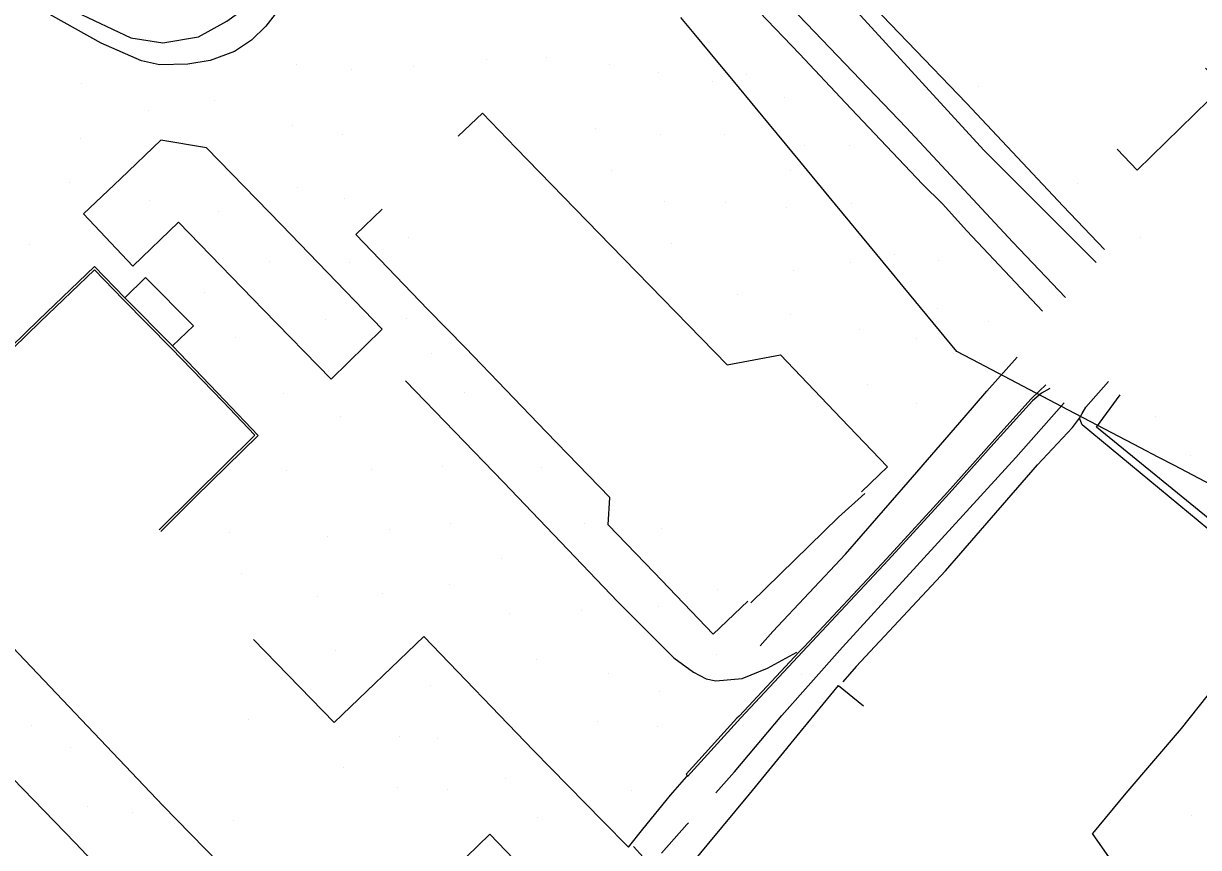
# Model space of a CAD drawing. Extents: x 1497074 to 1501343, y 481943 to 486114.
# Drawn here: x 1497875.9 to 1498138.1, y 483866.3 to 484050.2 of the extents above; entities that cross this region are included whole.
import ezdxf

# ---------------------------------------------------------------- set-up
doc = ezdxf.new("R2010")
doc.units = 0
for name, color, linetype in [('PH Exist DTM Boundary', 7, 'Continuous'), ('PH Exist DTM Breakline', 7, 'Continuous'), ('PH Exist DTM Point', 7, 'Continuous')]:
    doc.layers.add(name, color=color, linetype=linetype)

msp = doc.modelspace()

# ---------------------------------------------------------------- linework, layer by layer
at = {"layer": 'PH Exist DTM Boundary'}
msp.add_lwpolyline([(1498149.09, 483942.88), (1498132.69, 483951.49), (1498129.09, 483953.38), (1498125.11, 483955.48), (1498109.09, 483963.89), (1498094.61, 483971.49), (1498089.09, 483974.39), (1498084.14, 483976.99), (1498084.14, 483976.99), (1498072.16, 483991.49), (1498069.09, 483995.21), (1498055.64, 484011.49), (1498049.09, 484019.42), (1498039.12, 484031.49), (1498034.58, 484036.99), (1498029.09, 484043.64), (1498025.54, 484047.94), (1498022.6, 484051.49)], dxfattribs=at)
at = {"layer": 'PH Exist DTM Breakline'}
for points in [[(1498117.12, 483999.76), (1498107.84, 484009.42), (1498086.33, 484032.36), (1498059.97, 484059.8), (1498035.71, 484085.85), (1498010.41, 484112.43), (1497986.03, 484138.86), (1497977.73, 484147.74), (1497985.85, 484155.53)], [(1498115.21, 483996.81), (1498090.2, 484021.88), (1498061.81, 484052.82), (1498038.2, 484078.17), (1498014.54, 484103.98), (1497992.56, 484127.41), (1497974.64, 484146.89), (1497969.59, 484152.24), (1497966.87, 484154.81)], [(1497846.61, 484072.58), (1497848.97, 484070.94), (1497857.18, 484066.7), (1497871.19, 484060.85), (1497887.57, 484052.77), (1497899.87, 484046.99), (1497906.97, 484045.85), (1497914.94, 484047.19), (1497921.31, 484050.65), (1497926.06, 484054.09), (1497926.98, 484055.45), (1497929.18, 484060.1), (1497930.5, 484068.09), (1497929.11, 484075.44), (1497926.12, 484084.29), (1497923.52, 484090.91), (1497920.34, 484097.34), (1497916.97, 484102.31), (1497911.71, 484107.54), (1497905.97, 484111.55), (1497899.58, 484114.2)], [(1498010.41, 484092.41), (1498026.55, 484075.26), (1498052.38, 484048.33), (1498072.87, 484026.93), (1498096.61, 484001.37), (1498108.39, 483988.99)], [(1498103.22, 483985.94), (1498086.39, 484003.92), (1498080.91, 484009.92), (1498076.51, 484014.29), (1498067.1, 484024.23), (1498059.29, 484032.47), (1498049.04, 484043.41), (1498040.04, 484052.79), (1498032.6, 484061.36), (1498026.71, 484068.21), (1498014.66, 484081.28)], [(1497933.63, 484054.27), (1497930, 484049.54), (1497926.76, 484046.41), (1497922.98, 484043.89), (1497917.58, 484041.89), (1497912.57, 484041.05), (1497906.25, 484040.91), (1497902.22, 484041.83), (1497893.25, 484045.8), (1497879.28, 484053.61)], [(1498119.89, 484022.1), (1498124.37, 484017.42), (1498143.57, 484036.16), (1498139.59, 484040.22)], [(1497972.88, 484025.05), (1497978.33, 484030.17), (1497985.72, 484022.42)], [(1497900.34, 483996.01), (1497910.52, 484005.8), (1497929.46, 483986.29), (1497944.55, 483970.78), (1497955.97, 483981.93), (1497933.48, 484005.21), (1497916.73, 484022.41), (1497906.55, 484024.09), (1497897.52, 484015.52), (1497889.32, 484007.7), (1497900.34, 483996.01)], [(1497985.72, 484022.42), (1498006.94, 484000.58), (1498032.88, 483974.01), (1498044.78, 483976.23), (1498058.35, 483962.03), (1498068.65, 483951.25), (1498062.87, 483945.66)], [(1497966.13, 483986.37), (1497950.07, 484003.09), (1497955.95, 484008.71)], [(1497898.52, 483988.95), (1497891.73, 483995.9), (1497879.25, 483983.93), (1497870.11, 483975.1)], [(1497898.16, 483988.6), (1497891.72, 483995.19), (1497879.6, 483983.57), (1497870.46, 483974.74)], [(1497898.52, 483988.95), (1497903.13, 483993.49), (1497913.81, 483982.69), (1497909.19, 483978.21)], [(1497898.16, 483988.6), (1497908.94, 483977.65)], [(1497898.52, 483988.95), (1497909.19, 483978.21)], [(1498037.55, 483921.25), (1498029.8, 483913.91), (1498016.62, 483927.64), (1498006.32, 483938.28), (1498006.7, 483944.36), (1497992.53, 483959.05), (1497974.54, 483977.78), (1497966.13, 483986.37)], [(1497908.94, 483977.65), (1497920.4, 483965.78), (1497927.55, 483958.26), (1497913.9, 483944.8), (1497906.17, 483937.17)], [(1497909.19, 483978.21), (1497920.76, 483966.13), (1497928.25, 483958.25), (1497914.25, 483944.44), (1497906.52, 483936.81)], [(1497795.18, 483976.47), (1497797.64, 483966.43), (1497799.59, 483961.38), (1497803.62, 483955.3), (1497813.72, 483943.95), (1497826.98, 483929.39), (1497841.86, 483913.63), (1497858.06, 483897.16), (1497873.45, 483881.72), (1497887.55, 483867.27), (1497893.7, 483860.73)], [(1498040.24, 483911.31), (1498043.09, 483914.47), (1498059.28, 483931.77), (1498073.31, 483947.79), (1498085.8, 483962.23), (1498090.83, 483968.1), (1498097.6, 483975.71)], [(1497907, 483875.62), (1497862.24, 483922.75), (1497848.71, 483937.07), (1497816.72, 483969.9)], [(1497961.17, 483970.45), (1497983, 483947.8), (1498008.49, 483921.11), (1498020.97, 483908.58), (1498025.4, 483905.38), (1498028.21, 483903.92), (1498030.4, 483903.46)], [(1498104.02, 483969.52), (1498102.59, 483968.17), (1498100.67, 483966.34), (1498092.04, 483956.74), (1498082.06, 483945.58), (1498068.44, 483930.69), (1498050.05, 483911.08), (1498048.98, 483909.91), (1498035.61, 483895.58), (1498035.06, 483895.13), (1498023.76, 483882.61)], [(1498162.5, 483943.45), (1498180.91, 483923.67), (1498192.98, 483910.68), (1498196.62, 483906.6), (1498192.76, 483901.91), (1498189.53, 483897.98), (1498188.25, 483896.93), (1498187.45, 483897.53), (1498181.98, 483902.23), (1498166.41, 483915.35), (1498154.61, 483925.2), (1498140.16, 483937.41), (1498112.08, 483960.63), (1498111.53, 483962.1), (1498112.11, 483963.15), (1498112.91, 483964.55), (1498118, 483970.3)], [(1498104.89, 483968.74), (1498103.03, 483967.68), (1498101.02, 483965.98), (1498092.41, 483956.41), (1498082.43, 483945.24), (1498068.81, 483930.36), (1498035.98, 483895.24), (1498024.07, 483882.12)], [(1498183.56, 483903.42), (1498177.86, 483908.12), (1498146.27, 483934.87), (1498115.33, 483960.09), (1498120.61, 483967.27)], [(1498030.37, 483878.47), (1498034.55, 483883.19), (1498045.11, 483895.74), (1498058.61, 483910.96), (1498097.3, 483953.27), (1498108.08, 483965.5)], [(1498061.71, 483906.63), (1498081.63, 483928.01), (1498102.17, 483951.69), (1498109.93, 483959.98), (1498111.53, 483962.1)], [(1498038.17, 483920.89), (1498057.77, 483940.01), (1498063.58, 483945.26)], [(1497927.21, 483912.67), (1497945.23, 483894.14), (1497965.22, 483913.33), (1497989.71, 483887.95), (1498005.2, 483872.12), (1498010.89, 483866.38)], [(1498149.69, 483912.29), (1498134.19, 483892.86), (1498121.81, 483878.4), (1498114.41, 483869.43)], [(1498030.4, 483903.46), (1498036.23, 483903.96), (1498041.93, 483906.3), (1498048.48, 483909.85)], [(1498061.71, 483906.63), (1498058.7, 483903.22)], [(1498015.8, 483861.38), (1498016.35, 483861.84), (1498017.25, 483861.76), (1498018.67, 483860.68), (1498021.35, 483858.27), (1498028.46, 483866.8), (1498037.85, 483878.16), (1498049.18, 483892.01), (1498057.75, 483902.41), (1498063.3, 483897.92)], [(1498023.76, 483882.61), (1498024.07, 483882.12)], [(1498010.89, 483866.38), (1498014.12, 483870.33), (1498020.27, 483877.94), (1498023.92, 483882.1)], [(1497996.32, 483852.15), (1497990.7, 483857.99), (1497979.98, 483869.26), (1497961.64, 483851.49), (1497945.36, 483836.03), (1497929.01, 483853.13), (1497907, 483875.62)], [(1498018.25, 483865.01), (1498023.93, 483871.42), (1498024.29, 483871.81)], [(1498052.7, 483779.75), (1498065.23, 483794.66), (1498079.87, 483812.16), (1498091.56, 483825.71), (1498102.94, 483838.81), (1498119.45, 483858.51), (1498120.28, 483861.01), (1498114.41, 483869.43)], [(1498012, 483866.47), (1498014.15, 483864.11), (1498015.54, 483862.38)]]:
    msp.add_lwpolyline(points, dxfattribs=at)
at = {"layer": 'PH Exist DTM Point'}
for p, q in [((1497992.63, 484042.48), (1497992.63, 484042.48)), ((1497936.79, 484040.9), (1497936.79, 484040.9)), ((1497949.07, 484039.99), (1497949.07, 484039.99)), ((1497963.02, 484040.6), (1497963.02, 484040.6)), ((1497979.22, 484042.1), (1497979.22, 484042.1)), ((1498006.66, 484041.03), (1498006.66, 484041.03)), ((1498017.53, 484039.23), (1498017.53, 484039.23)), ((1498029.63, 484037.15), (1498029.63, 484037.15)), ((1498037.24, 484038.68), (1498037.24, 484038.68)), ((1497888.85, 484036.74), (1497888.85, 484036.74)), ((1498088.97, 484036.19), (1498088.97, 484036.19)), ((1497918.48, 484032.97), (1497918.48, 484032.97)), ((1498045.72, 484033.55), (1498045.72, 484033.55)), ((1497903.86, 484030.85), (1497903.86, 484030.85)), ((1497936.03, 484027.5), (1497936.03, 484027.5)), ((1498003.56, 484026.7), (1498003.56, 484026.7)), ((1497888.66, 484024.59), (1497888.66, 484024.59)), ((1497947.15, 484025.44), (1497947.15, 484025.44)), ((1498018.01, 484025.28), (1498018.01, 484025.28)), ((1498032.41, 484025.34), (1498032.41, 484025.34)), ((1498050.08, 484022.98), (1498050.08, 484022.98)), ((1498060.27, 484022.83), (1498060.27, 484022.83)), ((1498097.07, 484022.58), (1498097.07, 484022.58)), ((1498007.15, 484017.33), (1498007.15, 484017.33)), ((1498047.03, 484017.32), (1498047.03, 484017.32)), ((1497886.17, 484014.69), (1497886.17, 484014.69)), ((1497937.07, 484013.63), (1497937.07, 484013.63)), ((1498111.11, 484014.53), (1498111.11, 484014.53)), ((1497904.03, 484010.74), (1497904.03, 484010.74)), ((1497947.54, 484011.01), (1497947.54, 484011.01)), ((1497919.41, 484008.25), (1497919.41, 484008.25)), ((1498018.82, 484010.52), (1498018.82, 484010.52)), ((1498032.42, 484010.18), (1498032.42, 484010.18)), ((1498046.15, 484009.09), (1498046.15, 484009.09)), ((1498060.71, 484009.97), (1498060.71, 484009.97)), ((1497877.35, 484000.74), (1497877.35, 484000.74)), ((1497961.83, 484002.46), (1497961.83, 484002.46)), ((1498020.43, 484000.97), (1498020.43, 484000.97)), ((1498125.14, 484002.3), (1498125.14, 484002.3)), ((1498070.16, 483998.62), (1498070.16, 483998.62)), ((1497930.88, 483996.95), (1497930.88, 483996.95)), ((1497948.67, 483996.73), (1497948.67, 483996.73)), ((1498047.8, 483994.98), (1498047.8, 483994.98)), ((1498060.49, 483996.86), (1498060.49, 483996.86)), ((1498079.97, 483997.26), (1498079.97, 483997.26)), ((1497916.32, 483990.07), (1497916.32, 483990.07)), ((1498035.16, 483989.65), (1498035.16, 483989.65)), ((1498046.95, 483985.13), (1498046.95, 483985.13)), ((1498079.8, 483986.61), (1498079.8, 483986.61)), ((1497943.2, 483984.01), (1497943.2, 483984.01)), ((1497961.42, 483984.24), (1497961.42, 483984.24)), ((1498091.1, 483983.69), (1498091.1, 483983.69)), ((1497923.29, 483980.07), (1497923.29, 483980.07)), ((1498062.52, 483981.81), (1498062.52, 483981.81)), ((1498075.18, 483979.81), (1498075.18, 483979.81)), ((1497966.92, 483976.57), (1497966.92, 483976.57)), ((1498089.19, 483974.91), (1498089.19, 483974.91)), ((1498064.25, 483969.5), (1498064.25, 483969.5)), ((1497933.95, 483967.58), (1497933.95, 483967.58)), ((1497974.41, 483967.89), (1497974.41, 483967.89)), ((1498075.16, 483965.36), (1498075.16, 483965.36)), ((1497946.72, 483962.46), (1497946.72, 483962.46)), ((1498128.5, 483962.36), (1498128.5, 483962.36)), ((1498136.36, 483953.71), (1498136.36, 483953.71)), ((1497934.67, 483950.45), (1497934.67, 483950.45)), ((1497953.66, 483950.66), (1497953.66, 483950.66)), ((1497969.35, 483951.25), (1497969.35, 483951.25)), ((1497991.54, 483951.1), (1497991.54, 483951.1)), ((1497971.19, 483938.52), (1497971.19, 483938.52)), ((1498000.98, 483938.5), (1498000.98, 483938.5)), ((1498018.19, 483937.37), (1498018.19, 483937.37)), ((1497921.9, 483936.48), (1497921.9, 483936.48)), ((1497943.75, 483935.73), (1497943.75, 483935.73)), ((1497957.47, 483937.17), (1497957.47, 483937.17)), ((1497982.63, 483930.76), (1497982.63, 483930.76)), ((1497924.62, 483927.49), (1497924.62, 483927.49)), ((1497970.95, 483924.9), (1497970.95, 483924.9)), ((1497941.61, 483922.39), (1497941.61, 483922.39)), ((1497955.94, 483923.05), (1497955.94, 483923.05)), ((1498030.85, 483923.8), (1498030.85, 483923.8)), ((1498000.4, 483919.23), (1498000.4, 483919.23)), ((1498017.48, 483919.99), (1498017.48, 483919.99)), ((1497984.41, 483918.43), (1497984.41, 483918.43)), ((1497945.43, 483910.19), (1497945.43, 483910.19)), ((1498030.48, 483909.24), (1498030.48, 483909.24)), ((1497990.46, 483908.13), (1497990.46, 483908.13)), ((1498006.44, 483905.14), (1498006.44, 483905.14)), ((1498049.4, 483904.97), (1498049.4, 483904.97)), ((1497966.77, 483902.45), (1497966.77, 483902.45)), ((1498017.84, 483901.06), (1498017.84, 483901.06)), ((1497877.66, 483893.56), (1497877.66, 483893.56)), ((1497926.22, 483894.79), (1497926.22, 483894.79)), ((1498003.98, 483894.5), (1498003.98, 483894.5)), ((1498017.3, 483893.35), (1498017.3, 483893.35)), ((1497959.79, 483891.07), (1497959.79, 483891.07)), ((1497968.17, 483890.62), (1497968.17, 483890.62)), ((1497886.37, 483888.58), (1497886.37, 483888.58)), ((1497947.39, 483884.06), (1497947.39, 483884.06)), ((1497983.36, 483881.67), (1497983.36, 483881.67)), ((1497959.27, 483879.56), (1497959.27, 483879.56)), ((1497970.53, 483879.28), (1497970.53, 483879.28)), ((1498011.57, 483879.01), (1498011.57, 483879.01)), ((1497890.16, 483875.46), (1497890.16, 483875.46)), ((1497900.31, 483874.16), (1497900.31, 483874.16)), ((1497922.8, 483872.28), (1497922.8, 483872.28)), ((1497990.58, 483873.08), (1497990.58, 483873.08)), ((1498136.48, 483873.42), (1498136.48, 483873.42))]:
    msp.add_line(p, q, dxfattribs=at)

doc.saveas('drawing.dxf')
